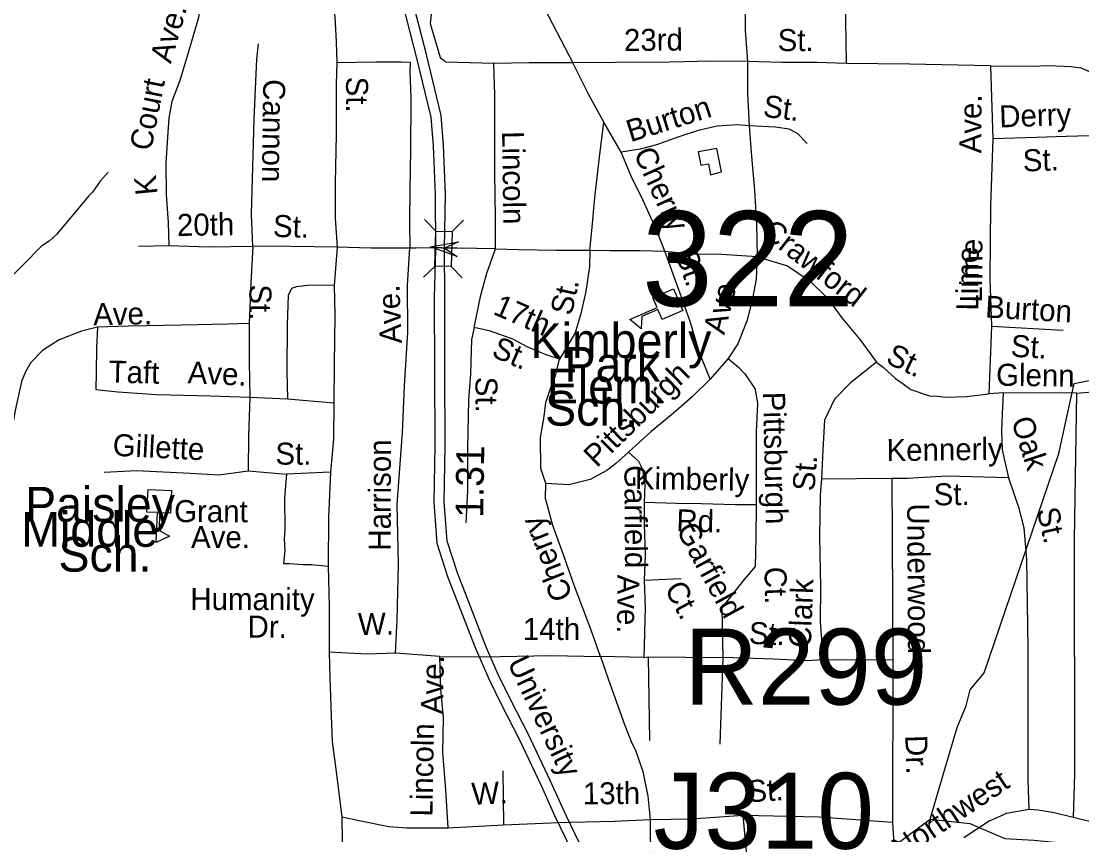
# Model space of a CAD drawing. Extents: x 1547597 to 1699558, y 810033 to 920809.
# Drawn here: x 1627044 to 1631622, y 861453 to 864963 of the extents above; entities that cross this region are included whole.
import ezdxf

# ---------------------------------------------------------------- set-up
doc = ezdxf.new("R2010")
doc.units = 0
for name, color, linetype in [('Exist Cultural Educational Facility High CELL', 7, 'Continuous'), ('Exist Cultural Educational Facility High Label', 7, 'Continuous'), ('Exist Hydrographic Creek Single Shore', 7, 'Continuous'), ('Exist Hydrographic Misc Water Feature', 7, 'Continuous'), ('Exist Road Non-System Structure Non-Sys Other Number Label', 7, 'Continuous'), ('Exist Road Non-System Type 51', 7, 'Continuous'), ('Exist Road Non-System Type 51 Label', 7, 'Continuous'), ('Exist Road Primary US Structure RailRoad Number Label', 7, 'Continuous'), ('Exist Road Secondary Mileage Hundredths English Label', 7, 'Continuous'), ('Exist Road Secondary Structure Standard Bridge Attributed CELL', 7, 'Continuous'), ('Exist Road Secondary Structure Standard Bridge CELL', 7, 'Continuous'), ('Exist Road Secondary Structure Standard Bridge Number Label', 7, 'Continuous'), ('Exist Road Secondary Type 51 Divided Attributed', 7, 'Continuous'), ('Exist Road Secondary Type 51 Label', 7, 'Continuous')]:
    doc.layers.add(name, color=color, linetype=linetype)

msp = doc.modelspace()

# ---------------------------------------------------------------- linework, layer by layer
at = {"layer": 'Exist Cultural Educational Facility High CELL'}
for points in [[(1629900.2, 863715.5), (1629810.3, 863676.7), (1629792.1, 863719), (1629723.1, 863689.2), (1629719.5, 863636.4), (1629670.3, 863676.9), (1629788.3, 863727.8), (1629770, 863770.1), (1629859.9, 863808.9)], [(1627693, 862938.2), (1627688, 862840.4), (1627642, 862842.8), (1627638.2, 862767.8), (1627683.9, 862741.2), (1627625.8, 862714.9), (1627632.4, 862843.3), (1627586.5, 862845.6), (1627591.5, 862943.4)]]:
    msp.add_lwpolyline(points, close=True, dxfattribs=at)
at = {"layer": 'Exist Hydrographic Creek Single Shore'}
msp.add_lwpolyline([(1630833.5, 861421.9), (1630966.8, 861520.5), (1631011.8, 861672.9), (1631084.6, 861915.6), (1631123.4, 862010.3), (1631140.4, 862078.2), (1631199.9, 862152.6), (1631523, 863097.6), (1631588.5, 863401), (1631806.8, 863443.5), (1632041.8, 863451.6), (1632351.9, 863662.2), (1632497.2, 863775.3)], dxfattribs=at)
at = {"layer": 'Exist Hydrographic Misc Water Feature'}
for points in [[(1630066.7, 864314), (1630046.8, 864414.7), (1629965.3, 864400.1), (1629978, 864342.7), (1630010.6, 864348.3), (1630019.6, 864301.2), (1630066.7, 864314)], [(1627418.7, 864312.4), (1627384.2, 864272.9), (1627351.6, 864225.3), (1627335.4, 864209.5), (1627195.2, 864043.5), (1627164.8, 864014), (1627130.5, 863992.5), (1626970.4, 863828.8)], [(1630966.8, 861520.5), (1631138.3, 861502.2), (1631289.6, 861437.8), (1631414.4, 861430.3), (1631781.4, 861396.2), (1631891.1, 861388.6), (1632053.8, 861335.6), (1632386.7, 861237.1)]]:
    msp.add_lwpolyline(points, dxfattribs=at)
at = {"layer": 'Exist Road Non-System Type 51'}
for p, q in [((1630600.5, 865069.7), (1630605.2, 864780.7)), ((1629284.1, 865054), (1629425.5, 864784)), ((1631228, 864771.5), (1631237.9, 864455.9)), ((1629633, 864398.8), (1629559.1, 864528)), ((1627550.2, 863992.4), (1627680.2, 863996.4)), ((1628406.8, 863989), (1628394, 863823.4)), ((1628746.7, 863984.3), (1628720.5, 863983.9)), ((1628814.4, 863985.5), (1628746.7, 863984.3)), ((1628837, 863985.9), (1628814.4, 863985.5)), ((1628859.6, 863985.6), (1628837, 863985.9)), ((1628927.3, 863984.5), (1628859.5, 863984.4)), ((1629090.6, 863982), (1628927.3, 863984.5)), ((1631232.3, 863648), (1631220.9, 863355.6)), ((1631232.3, 863648), (1631541.9, 863629.7)), ((1630095.8, 863508.4), (1630017.7, 863419.4)), ((1628031.1, 863340.9), (1628192.8, 863334.4)), ((1628192.8, 863334.4), (1628393.8, 863317.5)), ((1631282.1, 863359.4), (1631220.9, 863355.6)), ((1631599.8, 863358.8), (1631282.1, 863359.4)), ((1628023.8, 863023.3), (1628189.4, 863008.5)), ((1628378.5, 863018.1), (1628189.4, 863008.5)), ((1628851.1, 862222.9), (1628659.4, 862236.3)), ((1629731.2, 862218.4), (1629544.1, 862222.9)), ((1629758, 861859.4), (1629751.3, 862220.7))]:
    msp.add_line(p, q, dxfattribs=at)
for points in [[(1628360.4, 865165.2), (1628384.8, 865074.9), (1628397.3, 864982.6), (1628403.6, 864874.6), (1628406.1, 864784.7)], [(1627823.6, 865077.9), (1627809.4, 864980.1), (1627768.9, 864840.8), (1627727.6, 864707.8), (1627693.7, 864616.5), (1627680.7, 864544.9), (1627675.1, 864462.7), (1627667.9, 864350.4), (1627669.8, 864214.3), (1627677.7, 864094.3), (1627680.2, 863996.4)], [(1630167.2, 865057.7), (1630169.1, 864923.8), (1630178.8, 864789.8)], [(1628817, 864996.2), (1628813.5, 864991.7), (1628809, 864953.8), (1628835.6, 864865.4), (1628852.6, 864807.3), (1628868.9, 864793.3)], [(1628043.7, 863992.4), (1628038.1, 864130.4), (1628043.4, 864334.2), (1628048.8, 864542), (1628061, 864799.7), (1628068.2, 864865.6)], [(1628406.1, 864784.7), (1628402.5, 864692.7), (1628402.8, 864472.8), (1628399.4, 864266.9), (1628398.9, 864113.1), (1628406.8, 863989)], [(1628406.1, 864784.7), (1628573.9, 864787.9), (1628673.7, 864788.3), (1628684.3, 864788)], [(1628684.3, 864788), (1628722.5, 864787.1), (1628721.1, 864743.5), (1628725.3, 864635.5), (1628725.2, 864621.9)], [(1629083.8, 864781.5), (1628980, 864783.3), (1628876.2, 864787), (1628868.9, 864793.3)], [(1629425.5, 864784), (1629235.7, 864783.1), (1629083.8, 864781.5)], [(1630178.8, 864789.8), (1630022.9, 864790.3), (1629843.1, 864787.2), (1629609.4, 864784.9), (1629425.5, 864784)], [(1629559.1, 864528), (1629493.2, 864649), (1629425.5, 864784)], [(1630178.8, 864789.8), (1630178.2, 864652.1), (1630186.3, 864511.8)], [(1630605.2, 864780.7), (1630478.4, 864784.9), (1630326.6, 864785.4), (1630178.8, 864789.8)], [(1629090.6, 863982), (1629090.9, 864115.8), (1629088, 864307.8), (1629088.5, 864459.7), (1629087.7, 864645.6), (1629083.8, 864781.5)], [(1631228, 864771.5), (1630879.9, 864777.6), (1630605.2, 864780.7)], [(1631228, 864771.5), (1631411.1, 864769.9), (1631474.8, 864773), (1631546.2, 864769.9), (1631575.7, 864768.4), (1631618.6, 864762.1), (1631645.5, 864750.1), (1631671.7, 864737.6), (1631697.1, 864709.3), (1631718.6, 864674.9), (1631734.1, 864640.7), (1631745.5, 864590.7), (1631750.9, 864550.5), (1631754.3, 864510.4), (1631755.3, 864471.6)], [(1628725.2, 864621.9), (1628723.5, 864409.6), (1628720.6, 864235.8), (1628720.4, 864099.7), (1628720.5, 863983.9)], [(1629498.1, 863975.3), (1629507.6, 864059.2), (1629519.9, 864202.8), (1629540.7, 864376.3), (1629559.1, 864528)], [(1630186.3, 864511.8), (1630132.4, 864516.7), (1630048.4, 864510), (1629966.2, 864491.3), (1629881.8, 864464.8), (1629786.7, 864429.5), (1629715.7, 864411.3), (1629633, 864398.8)], [(1630186.3, 864511.8), (1630196.1, 864379.8), (1630208.8, 864234.6), (1630218.2, 864086.3), (1630221.1, 863947.9)], [(1630436.7, 864435.7), (1630394.2, 864478.6), (1630358.2, 864498.1), (1630300.5, 864505.7), (1630186.3, 864511.8)], [(1631755.3, 864471.6), (1631553.9, 864465.3), (1631427.9, 864461), (1631237.9, 864455.9)], [(1631237.9, 864455.9), (1631227.9, 864167.9), (1631225.2, 863850), (1631232.3, 863648)], [(1629821.8, 863971.9), (1629785.3, 864066.5), (1629727.4, 864193.4), (1629677.3, 864294.2), (1629633, 864398.8)], [(1627680.2, 863996.4), (1627851.9, 863989.5), (1628043.7, 863992.4)], [(1628043.7, 863992.4), (1628035, 863832.7), (1628028.3, 863658.9)], [(1628406.8, 863989), (1628207.5, 863991.7), (1628043.7, 863992.4)], [(1628720.5, 863983.9), (1628552.6, 863984.7), (1628406.8, 863989)], [(1628659.4, 862236.3), (1628666, 862381.3), (1628672.1, 862621.1), (1628666.1, 862878.5), (1628688.9, 863188.8), (1628698.4, 863388.1), (1628712.3, 863622.2), (1628711.8, 863824.2), (1628720.5, 863983.9)], [(1628998.3, 863641.4), (1629027.5, 863780.9), (1629053.1, 863876.5), (1629090.6, 863982)], [(1629090.6, 863982), (1629190.6, 863978.3), (1629354.2, 863975.6), (1629498.1, 863975.3)], [(1629498.1, 863975.3), (1629497.1, 863905.3), (1629481.3, 863797.7), (1629459.7, 863702.1), (1629434.4, 863618.6), (1629367.3, 863505)], [(1629498.1, 863975.3), (1629584.1, 863974), (1629716, 863973.7), (1629821.8, 863971.9)], [(1629821.8, 863971.9), (1629937.1, 863960), (1630066.9, 863957.7), (1630221.1, 863947.9)], [(1630017.7, 863419.4), (1629970.5, 863536.7), (1629930.7, 863668.4), (1629880.9, 863809), (1629821.8, 863971.9)], [(1630221.1, 863947.9), (1630215.7, 863850.8), (1630200.7, 863767.7), (1630177.2, 863674.1), (1630137.6, 863571.8), (1630095.8, 863508.4)], [(1630221.1, 863947.9), (1630250.8, 863938.5), (1630352.2, 863907.3), (1630448.9, 863841.9), (1630523.7, 863768.8), (1630586.6, 863683.4), (1630665.7, 863588.6), (1630735.6, 863492.3)], [(1628394, 863823.4), (1628292.8, 863824.5), (1628232.6, 863817.5), (1628210.7, 863809.7), (1628196, 863780), (1628192.1, 863654.2), (1628190.6, 863452.3), (1628192.8, 863334.4)], [(1628394, 863823.4), (1628398, 863695.3), (1628394.5, 863483.4), (1628393.8, 863317.5)], [(1627372.6, 863643.6), (1627304.5, 863626.6), (1627208, 863588.3), (1627135.3, 863543.4), (1627084.4, 863490.4), (1627061.8, 863450.6), (1627045.1, 863408.9), (1627017.1, 863283.6), (1626977.4, 863058.3), (1626936.9, 862779.2), (1626892.1, 862487.9), (1626850.8, 862282.8), (1626824.2, 862129.3), (1626814.6, 862029.4)], [(1627372.6, 863643.6), (1627369.2, 863553.6), (1627367.5, 863447.8), (1627366.2, 863373.8), (1627460, 863364.3), (1627627.7, 863353.5), (1627861.3, 863347.7), (1628031.1, 863340.9)], [(1628028.3, 863658.9), (1627934.4, 863656.4), (1627736.4, 863651.6), (1627504.6, 863647.3), (1627372.6, 863643.6)], [(1628028.3, 863658.9), (1628027.5, 863493.1), (1628031.1, 863340.9)], [(1628998.3, 863641.4), (1628987.1, 863590.1), (1628982.7, 863440.7), (1628974.1, 863330.2), (1628970.6, 863118.3), (1628969.6, 862936.4), (1628963.4, 862798.7)], [(1629367.3, 863505), (1629309.6, 863524), (1629227.8, 863558.9), (1629165.4, 863592.3), (1629069.6, 863625.8), (1628998.3, 863641.4)], [(1629307.8, 862969), (1629287.3, 863033), (1629285.1, 863166.8), (1629301.3, 863257.8), (1629308, 863318), (1629328, 863378.3), (1629350.3, 863434), (1629367.3, 863505)], [(1630095.8, 863508.4), (1630140.8, 863469.1), (1630167.4, 863442), (1630212, 863375.3), (1630222.6, 863314.5), (1630216.6, 863192.1), (1630216.4, 863062), (1630216.3, 862877.5)], [(1630735.6, 863492.3), (1630623.8, 863403.8), (1630554, 863332.3), (1630512, 863242.2), (1630504.3, 863114.8), (1630498.5, 862987.4)], [(1630735.6, 863492.3), (1630766.6, 863469), (1630817.6, 863422), (1630851.5, 863399.1), (1630884.6, 863374.3), (1630965.3, 863347.8), (1631000.5, 863346.3), (1631033.7, 863340.8), (1631123.7, 863344.5), (1631220.9, 863355.6)], [(1630017.7, 863419.4), (1629939.5, 863342.5), (1629859.8, 863272.2), (1629763, 863193.5), (1629664.6, 863104.6)], [(1631599.8, 863358.8), (1631877.9, 863381.2)], [(1628031.1, 863340.9), (1628024.3, 863175.1), (1628023.8, 863023.3)], [(1631282.1, 863359.4), (1631278.9, 863269.4), (1631275.2, 863195.6), (1631278.3, 863114.8), (1631306.3, 862993.7)], [(1631599.8, 863358.8), (1631588.4, 862727.1), (1631591, 861716.7), (1631585.1, 861527.4)], [(1628393.8, 863317.5), (1628391.2, 863159.7), (1628378.5, 863018.1)], [(1629664.6, 863104.6), (1629609.7, 863053.5), (1629572.3, 863024.7), (1629499.2, 862985.8), (1629406.9, 862963.5), (1629307.8, 862969)], [(1629664.6, 863104.6), (1629708.3, 863064.7), (1629726.1, 863031.2), (1629735, 862964.3), (1629732.7, 862886.8)], [(1627401.2, 863018.2), (1627540.7, 863025.5), (1627772.4, 863013.8), (1627896.1, 863005.9), (1628023.8, 863023.3)], [(1628189.4, 863008.5), (1628179.8, 862906.9), (1628180.9, 862770.1), (1628178.8, 862730.5), (1628179.8, 862704.9), (1628180.9, 862680.3), (1628175.5, 862623.6), (1628202.3, 862623.6), (1628260.1, 862619.7), (1628296.5, 862619), (1628368.9, 862612.9)], [(1628378.5, 863018.1), (1628369.9, 862822.4), (1628368.9, 862612.9)], [(1631306.3, 862993.7), (1631041.4, 862999.8), (1630868.2, 862990.3), (1630802.3, 862990.6)], [(1629544.1, 862222.9), (1629504, 862336.6), (1629432.7, 862526.2), (1629378.5, 862676.8), (1629338.3, 862788.3), (1629307.1, 862904.3), (1629307.8, 862969)], [(1630498.5, 862987.4), (1630493.2, 862920.4), (1630490, 862739.4), (1630494.3, 862522.4), (1630491.9, 862372.5), (1630504.2, 862217.9)], [(1630802.3, 862990.6), (1630498.5, 862987.4)], [(1630802.3, 862990.6), (1630806.8, 862206.6)], [(1631306.3, 862993.7), (1631349, 862867.4), (1631371.4, 862777.7), (1631383.9, 862643), (1631388.8, 862258.9), (1631389, 861689.6), (1631393.2, 861562.3)], [(1630216.3, 862877.5), (1630125.8, 862876.6), (1629980, 862881), (1629873.1, 862882), (1629732.7, 862886.8)], [(1629732.7, 862886.8), (1629732.7, 862795.4), (1629737, 862659.5), (1629732.7, 862552.3)], [(1630216.3, 862877.5), (1630215.2, 862734.4), (1630211.3, 862610.6), (1630156.8, 862546.2), (1630067.7, 862432.5), (1630069.9, 862354.5), (1630072.2, 862218.4)], [(1628368.9, 862612.9), (1628373.2, 862439.5), (1628373.2, 862240.7)], [(1629732.7, 862552.3), (1629736.5, 862432.2), (1629731.2, 862218.4)], [(1629732.7, 862552.3), (1629893.2, 862559)], [(1628373.2, 862240.7), (1628376.1, 862132.4), (1628381.4, 861968.4), (1628385.5, 861854.5), (1628401.5, 861736.3), (1628427.8, 861530.7)], [(1628659.4, 862236.3), (1628537.7, 862232.1), (1628373.2, 862240.7)], [(1628887.3, 861483.6), (1628876.5, 861647.8), (1628864, 861808.8), (1628866.7, 861958.6), (1628855.5, 862080.2), (1628851.1, 862222.9)], [(1628851.1, 862222.9), (1629038.3, 862220.7)], [(1629038.3, 862220.7), (1629330.2, 862227.4), (1629544.1, 862222.9)], [(1629544.1, 862222.9), (1629579.5, 862122.5), (1629648.2, 861929.4), (1629680, 861848.3)], [(1629731.2, 862218.4), (1629751.3, 862220.7)], [(1629751.3, 862220.7), (1630072.2, 862218.4)], [(1630072.2, 862218.4), (1630058.8, 861843.8)], [(1630505.3, 862208.5), (1630434.5, 862204.1), (1630292.7, 862210.3), (1630072.2, 862218.4)], [(1630806.8, 862206.6), (1630505.3, 862208.5)], [(1630806.8, 862206.6), (1630804.3, 861507.7)], [(1629680, 861848.3), (1629695.2, 861817.7), (1629726.5, 861725.9), (1629748.7, 861619.6), (1629758.3, 861518.6)], [(1629122.5, 861729.9), (1629124.9, 861496.9)], [(1629758.3, 861518.6), (1629758.3, 861429.7), (1629778.8, 861325.9), (1629824.6, 861241.4), (1629874, 861176.2), (1629954.9, 861141.2), (1630071.8, 861144.8), (1630126.1, 861173.8), (1630159.9, 861225.7), (1630169.5, 861300.5), (1630178, 861350), (1630159.9, 861538.3)], [(1629758.3, 861518.6), (1629935.6, 861521.4), (1630159.9, 861538.3)], [(1630159.9, 861538.3), (1630487.8, 861530.1), (1630804.3, 861507.7)], [(1631393.2, 861562.3), (1631296.9, 861545.1), (1631222.1, 861512.7), (1631112.5, 861440.4)], [(1631585.1, 861527.4), (1631502.8, 861547.3), (1631433, 861559.8), (1631393.2, 861562.3)], [(1628427.8, 861530.7), (1628429, 861420.8), (1628433.7, 861390), (1628439.8, 861273.9)], [(1628427.8, 861530.7), (1628509.8, 861513.8), (1628630.4, 861488.4), (1628708.8, 861483.6), (1628887.3, 861483.6)], [(1628887.3, 861483.6), (1629124.9, 861496.9)], [(1629124.9, 861496.9), (1629364.5, 861506.5)], [(1629364.5, 861506.5), (1629415.2, 861507.7)], [(1629415.2, 861507.7), (1629604.5, 861511.4), (1629758.3, 861518.6)], [(1630804.3, 861507.7), (1630820.9, 861245.9)], [(1631856.7, 861462.5), (1631719.6, 861494.9), (1631585.1, 861527.4)]]:
    msp.add_lwpolyline(points, dxfattribs=at)
at = {"layer": 'Exist Road Secondary Structure Standard Bridge Attributed CELL'}
msp.add_lwpolyline([(1628925.3, 863948.1), (1628810.8, 863989.9), (1628930.9, 864011), (1628871.5, 863984.5)], close=True, dxfattribs=at)
at = {"layer": 'Exist Road Secondary Structure Standard Bridge CELL'}
for p, q in [((1628785.1, 864108), (1628832.8, 864058.2)), ((1628953.2, 864104.3), (1628903.3, 864056.6)), ((1628830.6, 863907.1), (1628780.8, 863859.4)), ((1628899.6, 863905.5), (1628947.3, 863855.7))]:
    msp.add_line(p, q, dxfattribs=at)
msp.add_lwpolyline([(1628903.3, 864056.6), (1628899.9, 863905.5), (1628829.4, 863907.1), (1628832.8, 864058.2)], close=True, dxfattribs=at)
at = {"layer": 'Exist Road Secondary Type 51 Divided Attributed'}
for points in [[(1628630.5, 865270.8), (1628748.9, 864809), (1628812.1, 864550.1), (1628821.8, 864426.3), (1628830.2, 864216), (1628831.9, 863977.9), (1628826.9, 863771.3), (1628827.8, 863452.1), (1628828.5, 863132.5), (1628824.3, 862887.8), (1628837.9, 862711.9), (1628884.5, 862568.2), (1629002.7, 862261), (1629061.9, 862125.6), (1629116.4, 862014.2), (1629191.8, 861869.1), (1629288.1, 861666.3), (1629345.4, 861537.1), (1629473.5, 861273.2)], [(1629514.3, 861292.6), (1629395.5, 861536.3), (1629329.1, 861685.1), (1629232.2, 861889.2), (1629156.7, 862034.5), (1629102.8, 862144.6), (1629052, 862259.9), (1628927.1, 862583.3), (1628882.5, 862720.7), (1628869.5, 862889.2), (1628873.6, 863132.2), (1628872.9, 863452.2), (1628872, 863772.6), (1628871.5, 863984.5), (1628875.4, 864215.4), (1628866.8, 864428.9), (1628856.8, 864557.2), (1628792.6, 864820), (1628674.3, 865281.6)]]:
    msp.add_lwpolyline(points, dxfattribs=at)

# ---------------------------------------------------------------- texts
at = {"layer": 'Exist Cultural Educational Facility High Label'}
for s, p in [('Kimberly', (1629242.9, 863510.5)), ('Park', (1629389.3, 863408)), ('Elem.', (1629312.8, 863314.4)), ('Sch.', (1629305.3, 863218.2)), ('Paisley', (1627060.5, 862804.1)), ('Middle', (1627044, 862695.9)), ('Sch.', (1627204.5, 862588.4))]:
    msp.add_text(s, height=150, dxfattribs=at).set_placement(p)
at = {"layer": 'Exist Road Non-System Structure Non-Sys Other Number Label'}
msp.add_text('J310', height=328.08, dxfattribs=at).set_placement((1629773.3, 861392.7))
at = {"layer": 'Exist Road Non-System Type 51 Label'}
for s, rotation, p in [('Ave.', 73.8042, (1627689.4, 864777.4)), ('23rd', 0.554, (1629646.2, 864834.5)), ('St.', 359.8181, (1630309.1, 864834.6)), ('Court', 78.7613, (1627603.9, 864400.2)), ('Cannon', 269.1976, (1628088.6, 864713.9)), ('St.', 270.06, (1628446, 864724.2)), ('Burton', 17.4362, (1629673.7, 864440.8)), ('St.', 352.5207, (1630242.7, 864552.1)), ('Ave.', 89.8606, (1631188.6, 864393.1)), ('Ave.', 89.8606, (1631188.6, 864393.1)), ('Derry', 1.9305, (1631267.2, 864504.9)), ('Lincoln', 270.834, (1629119.3, 864488.6)), ('Cherry', 294.5193, (1629685.4, 864394.3)), ('St.', 1.9305, (1631368.7, 864314.7)), ('K', 95.5421, (1627632.7, 864217.5)), ('20th', 0.8704, (1627716.6, 864036.7)), ('St.', 358.2869, (1628129.5, 864033.2)), ('Crawford', 322.2466, (1630234.2, 864041)), ('Lime', 89.5211, (1631191.2, 863749.1)), ('St.', 289.4834, (1629866.9, 863957.8)), ('Lime', 89.5211, (1631174.9, 863714.5)), ('St.', 270.2571, (1628028.5, 863827.6)), ('St.', 77.7061, (1629419.6, 863690)), ('Ave.', 75.8967, (1630078.8, 863607.5)), ('Ave.', 92.4777, (1628687, 863574.2)), ('Burton', 356.6177, (1631203.2, 863685.1)), ('Ave.', 1.063, (1627355.1, 863651.3)), ('17th', 336.4208, (1629076.1, 863701.5)), ('St.', 336.4208, (1629069.1, 863519.6)), ('St.', 356.6177, (1631313.5, 863516.3)), ('St.', 334.7069, (1630771.2, 863490.8)), ('Taft', 358.5921, (1627420.2, 863404.5)), ('Ave.', 357.6902, (1627760.9, 863401)), ('Pittsburgh', 44.5271, (1629528.6, 863034)), ('Glenn', 359.1527, (1631251.6, 863391.2)), ('St.', 270.4347, (1629004.1, 863429)), ('Pittsburgh', 271.2355, (1630246, 863363.5)), ('Oak', 288.0011, (1631316.2, 863240.4)), ('Gillette', 357.1076, (1627436.7, 863088.8)), ('St.', 359.7964, (1628140.8, 863050.4)), ('Harrison', 89.9574, (1628639, 862679)), ('Kennerly', 0.6607, (1630779.6, 863065.4)), ('Kimberly', 359.115, (1629692.3, 862944.9)), ('St.', 85.3352, (1630467.5, 862933.3)), ('Garfield', 270.4044, (1629647.3, 863047.9)), ('St.', 0.6607, (1630983, 862874.3)), ('Grant', 359.8285, (1627703.7, 862802.4)), ('Underwood', 270.3247, (1630868.1, 862882.5)), ('St.', 282.6031, (1631427.3, 862855.2)), ('Rd.', 358.2882, (1629871, 862763.1)), ('Ave.', 359.7809, (1627776.7, 862690.9)), ('Cherry', 111.7693, (1629426.3, 862483.4)), ('Garfield', 298.5749, (1629869.2, 862769.4)), ('Ct.', 271.1727, (1630252.1, 862609)), ('Ave.', 269.7554, (1629616.8, 862576)), ('Ct.', 298.1391, (1629818.7, 862516.2)), ('Clark', 87.9324, (1630452.4, 862259)), ('Humanity', 359.8928, (1627773.6, 862423.2)), ('W.', 1.0924, (1628498.4, 862314.4)), ('Dr.', 359.4827, (1628020.3, 862304.1)), ('14th', 359.835, (1629209.1, 862294)), ('St.', 357.4634, (1630183.3, 862277.5)), ('Ave.', 88.9901, (1628863.9, 861973.1)), ('Lincoln', 88.9901, (1628818.7, 861531.2)), ('Dr.', 271.8901, (1630859.8, 861882.1)), ('Northwest', 33.9061, (1630843, 861342.8)), ('W.', 2.8316, (1628989.8, 861582.2)), ('13th', 0.4513, (1629468.4, 861584.2)), ('St.', 3.7463, (1630181.3, 861592.9))]:
    msp.add_text(s, height=95, rotation=rotation, dxfattribs=at).set_placement(p)
at = {"layer": 'Exist Road Primary US Structure RailRoad Number Label'}
msp.add_text('R299', height=328.08, dxfattribs=at).set_placement((1629906.6, 862014.7))
at = {"layer": 'Exist Road Secondary Mileage Hundredths English Label'}
msp.add_text('1.31', height=120, rotation=89.0256, dxfattribs=at).set_placement((1629037.6, 862820.4))
at = {"layer": 'Exist Road Secondary Structure Standard Bridge Number Label'}
msp.add_text('322', height=410.1, dxfattribs=at).set_placement((1629723.6, 863733.9))
at = {"layer": 'Exist Road Secondary Type 51 Label'}
msp.add_text('University', height=95, rotation=295.3794, dxfattribs=at).set_placement((1629140.8, 862196.7))

doc.saveas('drawing.dxf')
